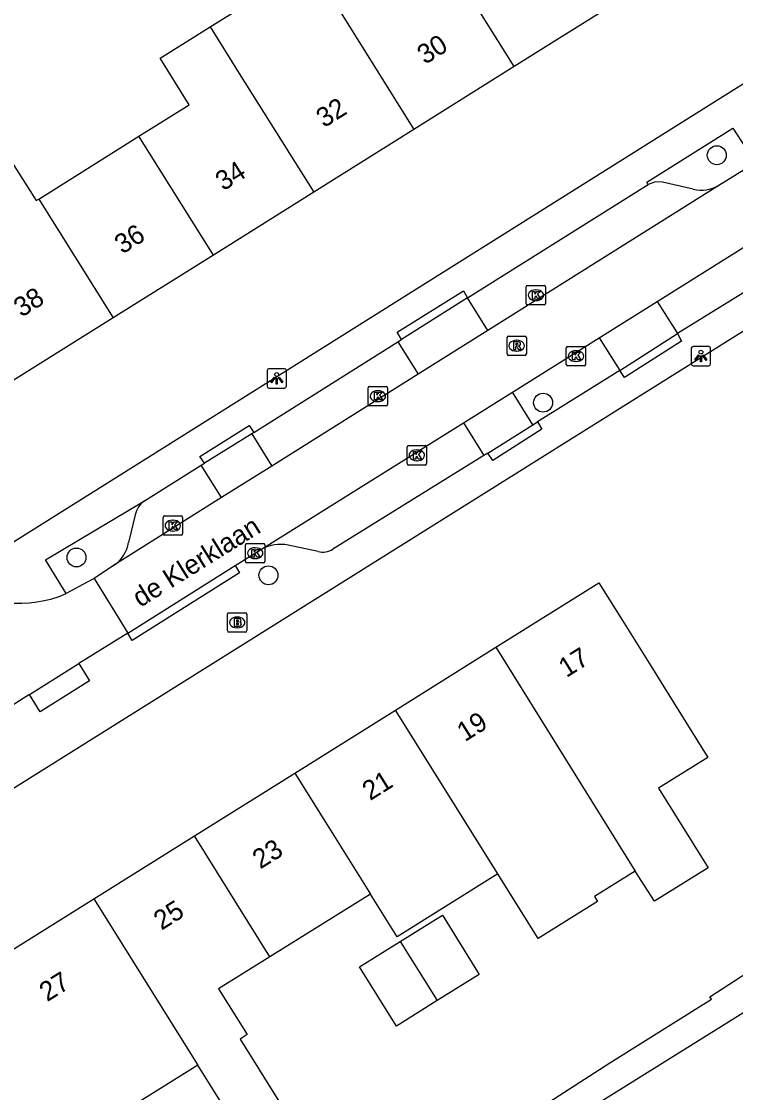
# Model space of a CAD drawing. Extents: x 159353 to 160616, y 385893 to 387321.
# Drawn here: x 159798.3 to 159835.2, y 386098 to 386153.3 of the extents above; entities that cross this region are included whole.
import ezdxf

# ---------------------------------------------------------------- set-up
doc = ezdxf.new("R2010")
doc.units = 0
for name, color, linetype in [('IMGEO_Boom', 7, 'Continuous'), ('IMGEO_Brandkraan', 7, 'Continuous'), ('IMGEO_Kolk', 7, 'Continuous'), ('IMGEO_Lichtpunt', 7, 'Continuous'), ('IMGEO_Openbare_ruimte_label', 7, 'Continuous'), ('IMGEO_Pand', 7, 'Continuous'), ('IMGEO_Pand_nummerreeks', 7, 'Continuous'), ('IMGEO_Rijbaan_lokaal_open', 7, 'Continuous'), ('IMGEO_Rioolput', 7, 'Continuous'), ('IMGEO_Voetpad_open', 7, 'Continuous')]:
    doc.layers.add(name, color=color, linetype=linetype)

msp = doc.modelspace()

# ---------------------------------------------------------------- linework, layer by layer
at = {"layer": 'IMGEO_Boom'}
for centre in [(159834.188, 386146.414), (159825.214, 386133.632), (159801.111, 386125.635), (159811.024, 386124.714)]:
    msp.add_circle(centre, 0.489, dxfattribs=at)
at = {"layer": 'IMGEO_Brandkraan'}
for p, q in [((159808.986, 386122.78), (159809.838, 386122.78)), ((159808.911, 386121.854), (159808.911, 386122.706)), ((159809.399, 386122.56), (159809.424, 386122.56)), ((159809.912, 386122.706), (159809.912, 386121.854)), ((159809.838, 386121.78), (159808.986, 386121.78)), ((159809.422, 386122), (159809.397, 386122))]:
    msp.add_line(p, q, dxfattribs=at)
for points in [[(159808.986, 386122.78), (159809.838, 386122.78)], [(159808.911, 386121.854), (159808.911, 386122.706)], [(159809.259, 386122.48), (159809.259, 386122.08), (159809.472, 386122.08)], [(159809.49, 386122.48), (159809.259, 386122.48)], [(159809.438, 386122.399), (159809.384, 386122.399), (159809.384, 386122.323)], [(159809.384, 386122.323), (159809.437, 386122.323)], [(159809.446, 386122.247), (159809.384, 386122.247), (159809.384, 386122.166)], [(159809.384, 386122.166), (159809.446, 386122.166)], [(159809.912, 386122.706), (159809.912, 386121.854)], [(159809.838, 386121.78), (159808.986, 386121.78)]]:
    msp.add_lwpolyline(points, dxfattribs=at)
for centre, radius, start, end in [((159808.988, 386122.704), 0.0765, 91.552, 178.448), ((159808.988, 386122.704), 0.0765, 91.552, 178.448), ((159809.836, 386122.704), 0.0765, 1.552, 88.448), ((159809.836, 386122.704), 0.0765, 1.552, 88.448), ((159809.439, 386122.361), 0.0379, 267.8285, 90.9355), ((159809.447, 386122.206), 0.0404, 269.8759, 90.5077), ((159809.494, 386122.335), 0.145, 59.4692, 91.5367), ((159809.519, 386122.382), 0.0922, 285.5137, 58.1501), ((159809.524, 386122.19), 0.105, 301.3115, 78.989), ((159808.988, 386121.856), 0.0765, 181.552, 268.448), ((159808.988, 386121.856), 0.0765, 181.552, 268.448), ((159809.478, 386122.331), 0.251, 268.6676, 293.5347), ((159809.836, 386121.856), 0.0765, 271.552, 358.448), ((159809.836, 386121.856), 0.0765, 271.552, 358.448)]:
    msp.add_arc(centre, radius, start, end, dxfattribs=at)
for centre, major_axis, ratio, start_param, end_param in [((159809.398, 386122.28), (-0.387, 0.002), 0.722429, 4.712389, 7.853982), ((159809.423, 386122.28), (-0.39, 0.002), 0.717154, 1.570796, 4.712389)]:
    msp.add_ellipse(centre, major_axis=major_axis, ratio=ratio, start_param=start_param, end_param=end_param, dxfattribs=at)
at = {"layer": 'IMGEO_Kolk'}
for p, q in [((159824.343, 386138.756), (159824.343, 386139.608)), ((159824.418, 386139.682), (159825.27, 386139.682)), ((159824.831, 386139.462), (159824.856, 386139.462)), ((159825.344, 386139.608), (159825.344, 386138.756)), ((159824.854, 386138.902), (159824.829, 386138.902)), ((159825.27, 386138.682), (159824.418, 386138.682)), ((159826.412, 386135.612), (159826.412, 386136.464)), ((159826.487, 386136.538), (159827.339, 386136.538)), ((159826.9, 386136.318), (159826.925, 386136.318)), ((159827.413, 386136.464), (159827.413, 386135.612)), ((159827.339, 386135.538), (159826.487, 386135.538)), ((159826.923, 386135.758), (159826.898, 386135.758)), ((159816.177, 386133.544), (159816.177, 386134.396)), ((159816.252, 386134.47), (159817.104, 386134.47)), ((159817.178, 386134.396), (159817.178, 386133.544)), ((159816.665, 386134.25), (159816.69, 386134.25)), ((159817.104, 386133.47), (159816.252, 386133.47)), ((159816.688, 386133.69), (159816.663, 386133.69)), ((159818.191, 386130.486), (159818.191, 386131.338)), ((159818.266, 386131.412), (159819.118, 386131.412)), ((159818.679, 386131.192), (159818.704, 386131.192)), ((159819.192, 386131.338), (159819.192, 386130.486)), ((159818.702, 386130.632), (159818.677, 386130.632)), ((159819.118, 386130.412), (159818.266, 386130.412)), ((159805.584, 386126.854), (159805.584, 386127.706)), ((159805.659, 386127.78), (159806.511, 386127.78)), ((159806.585, 386127.706), (159806.585, 386126.854)), ((159806.072, 386127.56), (159806.097, 386127.56)), ((159806.511, 386126.78), (159805.659, 386126.78)), ((159806.095, 386127), (159806.07, 386127)), ((159809.84, 386125.428), (159809.84, 386126.28)), ((159809.915, 386126.354), (159810.767, 386126.354)), ((159810.328, 386126.134), (159810.353, 386126.134)), ((159810.841, 386126.28), (159810.841, 386125.428)), ((159810.351, 386125.574), (159810.326, 386125.574)), ((159810.767, 386125.354), (159809.915, 386125.354))]:
    msp.add_line(p, q, dxfattribs=at)
for points in [[(159824.343, 386138.756), (159824.343, 386139.608)], [(159824.418, 386139.682), (159825.27, 386139.682)], [(159824.664, 386139.382), (159824.787, 386139.382), (159824.787, 386139.231), (159824.917, 386139.382), (159825.081, 386139.382), (159824.935, 386139.231), (159825.088, 386138.982), (159824.936, 386138.982), (159824.851, 386139.146), (159824.787, 386139.079), (159824.787, 386138.982), (159824.664, 386138.982), (159824.664, 386139.382)], [(159825.344, 386139.608), (159825.344, 386138.756)], [(159825.27, 386138.682), (159824.418, 386138.682)], [(159826.412, 386135.612), (159826.412, 386136.464)], [(159826.487, 386136.538), (159827.339, 386136.538)], [(159826.733, 386136.238), (159826.856, 386136.238), (159826.856, 386136.087), (159826.986, 386136.238), (159827.15, 386136.238), (159827.004, 386136.087), (159827.157, 386135.838), (159827.005, 386135.838), (159826.92, 386136.002), (159826.856, 386135.935), (159826.856, 386135.838), (159826.733, 386135.838), (159826.733, 386136.238)], [(159827.413, 386136.464), (159827.413, 386135.612)], [(159827.339, 386135.538), (159826.487, 386135.538)], [(159816.177, 386133.544), (159816.177, 386134.396)], [(159816.252, 386134.47), (159817.104, 386134.47)], [(159817.178, 386134.396), (159817.178, 386133.544)], [(159816.498, 386134.17), (159816.621, 386134.17), (159816.621, 386134.019), (159816.751, 386134.17), (159816.915, 386134.17), (159816.769, 386134.019), (159816.922, 386133.77), (159816.77, 386133.77), (159816.685, 386133.934), (159816.621, 386133.867), (159816.621, 386133.77), (159816.498, 386133.77), (159816.498, 386134.17)], [(159817.104, 386133.47), (159816.252, 386133.47)], [(159818.191, 386130.486), (159818.191, 386131.338)], [(159818.266, 386131.412), (159819.118, 386131.412)], [(159818.512, 386131.112), (159818.635, 386131.112), (159818.635, 386130.961), (159818.765, 386131.112), (159818.929, 386131.112), (159818.783, 386130.961), (159818.936, 386130.712), (159818.784, 386130.712), (159818.699, 386130.876), (159818.635, 386130.809), (159818.635, 386130.712), (159818.512, 386130.712), (159818.512, 386131.112)], [(159819.192, 386131.338), (159819.192, 386130.486)], [(159819.118, 386130.412), (159818.266, 386130.412)], [(159805.584, 386126.854), (159805.584, 386127.706)], [(159805.659, 386127.78), (159806.511, 386127.78)], [(159806.585, 386127.706), (159806.585, 386126.854)], [(159805.905, 386127.48), (159806.028, 386127.48), (159806.028, 386127.329), (159806.158, 386127.48), (159806.322, 386127.48), (159806.176, 386127.329), (159806.329, 386127.08), (159806.177, 386127.08), (159806.092, 386127.244), (159806.028, 386127.177), (159806.028, 386127.08), (159805.905, 386127.08), (159805.905, 386127.48)], [(159806.511, 386126.78), (159805.659, 386126.78)], [(159809.84, 386125.428), (159809.84, 386126.28)], [(159809.915, 386126.354), (159810.767, 386126.354)], [(159810.161, 386126.054), (159810.284, 386126.054), (159810.284, 386125.903), (159810.414, 386126.054), (159810.578, 386126.054), (159810.432, 386125.903), (159810.585, 386125.654), (159810.433, 386125.654), (159810.348, 386125.818), (159810.284, 386125.751), (159810.284, 386125.654), (159810.161, 386125.654), (159810.161, 386126.054)], [(159810.841, 386126.28), (159810.841, 386125.428)], [(159810.767, 386125.354), (159809.915, 386125.354)]]:
    msp.add_lwpolyline(points, dxfattribs=at)
for centre, start, end in [((159824.42, 386139.606), 91.552, 178.448), ((159824.42, 386139.606), 91.552, 178.448), ((159825.268, 386139.606), 1.552, 88.448), ((159825.268, 386139.606), 1.552, 88.448), ((159824.42, 386138.758), 181.552, 268.448), ((159824.42, 386138.758), 181.552, 268.448), ((159825.268, 386138.758), 271.552, 358.448), ((159825.268, 386138.758), 271.552, 358.448), ((159826.489, 386136.462), 91.552, 178.448), ((159826.489, 386136.462), 91.552, 178.448), ((159827.337, 386136.462), 1.552, 88.448), ((159827.337, 386136.462), 1.552, 88.448), ((159826.489, 386135.614), 181.552, 268.448), ((159826.489, 386135.614), 181.552, 268.448), ((159827.337, 386135.614), 271.552, 358.448), ((159827.337, 386135.614), 271.552, 358.448), ((159816.254, 386134.394), 91.552, 178.448), ((159816.254, 386134.394), 91.552, 178.448), ((159817.102, 386134.394), 1.552, 88.448), ((159817.102, 386134.394), 1.552, 88.448), ((159816.254, 386133.546), 181.552, 268.448), ((159816.254, 386133.546), 181.552, 268.448), ((159817.102, 386133.546), 271.552, 358.448), ((159817.102, 386133.546), 271.552, 358.448), ((159818.268, 386131.336), 91.552, 178.448), ((159818.268, 386131.336), 91.552, 178.448), ((159819.116, 386131.336), 1.552, 88.448), ((159819.116, 386131.336), 1.552, 88.448), ((159818.268, 386130.488), 181.552, 268.448), ((159818.268, 386130.488), 181.552, 268.448), ((159819.116, 386130.488), 271.552, 358.448), ((159819.116, 386130.488), 271.552, 358.448), ((159805.661, 386127.704), 91.552, 178.448), ((159805.661, 386127.704), 91.552, 178.448), ((159806.509, 386127.704), 1.552, 88.448), ((159806.509, 386127.704), 1.552, 88.448), ((159805.661, 386126.856), 181.552, 268.448), ((159805.661, 386126.856), 181.552, 268.448), ((159806.509, 386126.856), 271.552, 358.448), ((159806.509, 386126.856), 271.552, 358.448), ((159809.917, 386126.278), 91.552, 178.448), ((159809.917, 386126.278), 91.552, 178.448), ((159810.765, 386126.278), 1.552, 88.448), ((159810.765, 386126.278), 1.552, 88.448), ((159809.917, 386125.43), 181.552, 268.448), ((159809.917, 386125.43), 181.552, 268.448), ((159810.765, 386125.43), 271.552, 358.448), ((159810.765, 386125.43), 271.552, 358.448)]:
    msp.add_arc(centre, 0.0765, start, end, dxfattribs=at)
for centre, major_axis, ratio, start_param, end_param in [((159824.83, 386139.182), (-0.387, 0.002), 0.722429, 4.712389, 7.853982), ((159824.855, 386139.182), (-0.39, 0.002), 0.717154, 1.570796, 4.712389), ((159826.899, 386136.038), (-0.387, 0.002), 0.722429, 4.712389, 7.853982), ((159826.924, 386136.038), (-0.39, 0.002), 0.717154, 1.570796, 4.712389), ((159816.664, 386133.97), (-0.387, 0.002), 0.722429, 4.712389, 7.853982), ((159816.689, 386133.97), (-0.39, 0.002), 0.717154, 1.570796, 4.712389), ((159818.678, 386130.912), (-0.387, 0.002), 0.722429, 4.712389, 7.853982), ((159818.703, 386130.912), (-0.39, 0.002), 0.717154, 1.570796, 4.712389), ((159806.071, 386127.28), (-0.387, 0.002), 0.722429, 4.712389, 7.853982), ((159806.096, 386127.28), (-0.39, 0.002), 0.717154, 1.570796, 4.712389), ((159810.327, 386125.854), (-0.387, 0.002), 0.722429, 4.712389, 7.853982), ((159810.352, 386125.854), (-0.39, 0.002), 0.717154, 1.570796, 4.712389)]:
    msp.add_ellipse(centre, major_axis=major_axis, ratio=ratio, start_param=start_param, end_param=end_param, dxfattribs=at)
at = {"layer": 'IMGEO_Lichtpunt'}
for p, q in [((159832.87, 386136.44), (159832.87, 386135.633)), ((159832.87, 386136.44), (159832.87, 386135.633)), ((159833.772, 386136.535), (159832.964, 386136.535)), ((159833.772, 386136.535), (159832.964, 386136.535)), ((159833.866, 386135.633), (159833.866, 386136.44)), ((159833.866, 386135.633), (159833.866, 386136.44)), ((159832.964, 386135.539), (159833.772, 386135.539)), ((159832.964, 386135.539), (159833.772, 386135.539)), ((159810.955, 386135.289), (159810.955, 386134.482)), ((159810.955, 386135.289), (159810.955, 386134.482)), ((159811.857, 386135.384), (159811.049, 386135.384)), ((159811.857, 386135.384), (159811.049, 386135.384)), ((159811.951, 386134.482), (159811.951, 386135.289)), ((159811.951, 386134.482), (159811.951, 386135.289)), ((159811.049, 386134.388), (159811.857, 386134.388)), ((159811.049, 386134.388), (159811.857, 386134.388))]:
    msp.add_line(p, q, dxfattribs=at)
for points in [[(159833.244, 386136.104), (159833.283, 386136.076), (159833.095, 386135.814), (159833.057, 386135.841), (159833.244, 386136.104)], [(159833.346, 386136.056), (159833.393, 386136.056), (159833.393, 386135.734), (159833.346, 386135.734), (159833.346, 386136.056)], [(159833.456, 386136.076), (159833.494, 386136.103), (159833.681, 386135.841), (159833.642, 386135.813), (159833.456, 386136.076)], [(159811.329, 386134.953), (159811.368, 386134.925), (159811.18, 386134.663), (159811.142, 386134.69), (159811.329, 386134.953)], [(159811.431, 386134.905), (159811.478, 386134.905), (159811.478, 386134.583), (159811.431, 386134.583), (159811.431, 386134.905)], [(159811.541, 386134.925), (159811.579, 386134.952), (159811.766, 386134.69), (159811.727, 386134.662), (159811.541, 386134.925)]]:
    msp.add_lwpolyline(points, dxfattribs=at)
for centre in [(159833.369, 386136.238), (159811.454, 386135.087)]:
    msp.add_circle(centre, 0.0994, dxfattribs=at)
for centre, start, end in [((159832.964, 386136.44), 90, 180), ((159832.964, 386136.44), 90, 180), ((159833.772, 386136.44), 0, 90), ((159833.772, 386136.44), 0, 90), ((159832.964, 386135.633), 180, 270), ((159832.964, 386135.633), 180, 270), ((159833.772, 386135.633), 270, 0), ((159833.772, 386135.633), 270, 360), ((159811.049, 386135.289), 90, 180), ((159811.049, 386135.289), 90, 180), ((159811.857, 386135.289), 0, 90), ((159811.857, 386135.289), 0, 90), ((159811.049, 386134.482), 180, 270), ((159811.049, 386134.482), 180, 270), ((159811.857, 386134.482), 270, 0), ((159811.857, 386134.482), 270, 360)]:
    msp.add_arc(centre, 0.0946, start, end, dxfattribs=at)
at = {"layer": 'IMGEO_Pand'}
for points in [[(159823.726, 386150.99), (159819.876, 386157.133)], [(159808.01, 386153.046), (159813.191, 386156.293)], [(159813.191, 386156.293), (159814.697, 386153.889), (159818.546, 386147.745)], [(159828.906, 386154.235), (159823.726, 386150.99)], [(159804.336, 386147.398), (159806.935, 386149.026), (159805.429, 386151.428), (159808.01, 386153.046)], [(159808.01, 386153.046), (159809.516, 386150.643), (159813.366, 386144.5)], [(159823.726, 386150.99), (159818.546, 386147.745)], [(159818.546, 386147.745), (159813.366, 386144.5)], [(159799.155, 386144.152), (159804.336, 386147.398)], [(159808.184, 386141.254), (159804.336, 386147.398)], [(159803.004, 386138.009), (159797.698, 386134.685), (159796.362, 386136.818), (159793.319, 386134.911), (159790.22, 386139.858), (159791.884, 386140.9), (159790.896, 386142.477), (159795.134, 386145.132), (159797.447, 386146.58), (159799.02, 386144.068), (159799.155, 386144.152)], [(159813.366, 386144.5), (159808.184, 386141.254)], [(159799.155, 386144.152), (159803.004, 386138.009)], [(159808.184, 386141.254), (159803.004, 386138.009)], [(159822.778, 386120.995), (159828.091, 386124.319), (159829.396, 386122.236), (159830.777, 386120.033), (159832.019, 386118.045), (159833.729, 386115.31), (159831.177, 386113.715), (159833.748, 386109.603), (159830.979, 386107.872), (159829.966, 386109.429)], [(159817.586, 386117.747), (159822.778, 386120.995)], [(159822.778, 386120.995), (159829.966, 386109.429)], [(159812.393, 386114.499), (159817.586, 386117.747)], [(159822.873, 386109.288), (159817.586, 386117.747)], [(159807.202, 386111.251), (159812.393, 386114.499)], [(159812.393, 386114.499), (159813.896, 386112.093), (159816.301, 386108.246)], [(159802.01, 386108.003), (159807.202, 386111.251)], [(159811.104, 386105.006), (159807.202, 386111.251)], [(159822.873, 386109.288), (159817.68, 386106.04), (159816.301, 386108.246)], [(159829.966, 386109.429), (159827.866, 386108.116), (159828.022, 386107.867), (159824.958, 386105.951), (159823.009, 386109.07), (159822.873, 386109.288)], [(159795.022, 386102.74), (159797.189, 386104.105), (159796.791, 386104.738), (159802.01, 386108.003)], [(159802.01, 386108.003), (159807.386, 386099.401)], [(159816.301, 386108.246), (159811.104, 386105.006)], [(159817.835, 386105.792), (159820.016, 386107.151), (159821.918, 386104.1), (159819.741, 386102.743)], [(159819.741, 386102.743), (159817.635, 386101.429), (159815.732, 386104.481), (159817.835, 386105.792)], [(159817.835, 386105.792), (159819.741, 386102.743)], [(159811.104, 386105.006), (159808.448, 386103.351), (159809.927, 386100.985), (159809.561, 386100.757), (159811.567, 386097.548), (159809.393, 386096.189), (159807.386, 386099.401)], [(159807.386, 386099.401), (159802.012, 386096.051), (159801.859, 386096.307), (159801.856, 386096.305), (159799.796, 386095.072), (159799.787, 386095.066), (159798.529, 386097.167)]]:
    msp.add_lwpolyline(points, dxfattribs=at)
at = {"layer": 'IMGEO_Rijbaan_lokaal_open'}
for points in [[(159836.181, 386146.026), (159834.287, 386144.854)], [(159831.11, 386138.866), (159841.905, 386145.628)], [(159834.287, 386144.854), (159822.363, 386137.365)], [(159821.306, 386139.048), (159817.903, 386136.895)], [(159822.363, 386137.365), (159821.306, 386139.048)], [(159828.116, 386136.99), (159831.11, 386138.866)], [(159831.11, 386138.866), (159832.151, 386137.204)], [(159822.363, 386137.365), (159818.766, 386135.106)], [(159829.174, 386135.301), (159832.151, 386137.204)], [(159817.716, 386136.778), (159817.903, 386136.895)], [(159817.716, 386136.778), (159818.766, 386135.106)], [(159823.634, 386134.183), (159828.116, 386136.99)], [(159828.116, 386136.99), (159829.174, 386135.301)], [(159818.766, 386135.106), (159811.209, 386130.36)], [(159821.103, 386132.597), (159823.634, 386134.183)], [(159824.692, 386132.495), (159823.634, 386134.183)], [(159810.667, 386126.06), (159821.103, 386132.597)], [(159821.103, 386132.597), (159822.16, 386130.91)], [(159822.354, 386131.031), (159824.692, 386132.495)], [(159810.16, 386132.03), (159807.719, 386130.507)], [(159810.16, 386132.03), (159811.209, 386130.36)], [(159822.354, 386131.031), (159822.16, 386130.91)], [(159807.554, 386130.403), (159807.719, 386130.507)], [(159808.608, 386128.726), (159807.554, 386130.403)], [(159811.209, 386130.36), (159808.608, 386128.726)], [(159808.608, 386128.726), (159803.021, 386125.217)], [(159809.309, 386125.225), (159810.667, 386126.06)], [(159803.021, 386125.217), (159802.024, 386124.556)], [(159803.763, 386121.722), (159809.309, 386125.225)], [(159802.024, 386124.556), (159801.669, 386124.354), (159800.584, 386123.767)], [(159802.024, 386124.556), (159803.763, 386121.722)], [(159803.763, 386121.722), (159801.232, 386120.155)], [(159798.684, 386118.564), (159801.232, 386120.155)], [(159798.684, 386118.564), (159792.334, 386114.539)]]:
    msp.add_lwpolyline(points, dxfattribs=at)
msp.add_arc((159798.129, 386129.516), 6.251, 235.6331, 293.1221, dxfattribs=at)
at = {"layer": 'IMGEO_Rioolput'}
for p, q in [((159823.351, 386136.148), (159823.351, 386137)), ((159823.426, 386137.074), (159824.278, 386137.074)), ((159823.839, 386136.854), (159823.864, 386136.854)), ((159824.352, 386137), (159824.352, 386136.148)), ((159824.278, 386136.074), (159823.426, 386136.074)), ((159823.862, 386136.294), (159823.837, 386136.294))]:
    msp.add_line(p, q, dxfattribs=at)
for points in [[(159823.351, 386136.148), (159823.351, 386137)], [(159823.426, 386137.074), (159824.278, 386137.074)], [(159823.94, 386136.772), (159823.688, 386136.774), (159823.688, 386136.374)], [(159823.866, 386136.693), (159823.812, 386136.693), (159823.812, 386136.612)], [(159823.812, 386136.612), (159823.864, 386136.612)], [(159824.352, 386137), (159824.352, 386136.148)], [(159824.278, 386136.074), (159823.426, 386136.074)], [(159823.688, 386136.374), (159823.812, 386136.374), (159823.812, 386136.536), (159823.823, 386136.536)], [(159823.87, 386136.507), (159823.941, 386136.374), (159824.081, 386136.374), (159824.016, 386136.5)]]:
    msp.add_lwpolyline(points, dxfattribs=at)
for centre, radius, start, end in [((159823.428, 386136.998), 0.0765, 91.552, 178.448), ((159823.428, 386136.998), 0.0765, 91.552, 178.448), ((159823.848, 386136.801), 0.19, 274.7715, 282.9687), ((159823.872, 386136.597), 0.0964, 77.0061, 93.1865), ((159823.886, 386136.654), 0.0378, 276.6634, 79.6772), ((159823.939, 386136.662), 0.109, 350.3612, 89.416), ((159823.937, 386136.662), 0.112, 277.5842, 350.9817), ((159823.921, 386136.447), 0.108, 29.5134, 73.7905), ((159824.276, 386136.998), 0.0765, 1.552, 88.448), ((159824.276, 386136.998), 0.0765, 1.552, 88.448), ((159823.428, 386136.15), 0.0765, 181.552, 268.448), ((159823.428, 386136.15), 0.0765, 181.552, 268.448), ((159823.822, 386136.483), 0.0533, 26.0293, 88.6989), ((159824.276, 386136.15), 0.0765, 271.552, 358.448), ((159824.276, 386136.15), 0.0765, 271.552, 358.448)]:
    msp.add_arc(centre, radius, start, end, dxfattribs=at)
for centre, major_axis, ratio, start_param, end_param in [((159823.838, 386136.574), (-0.387, 0.002), 0.722429, 4.712389, 7.853982), ((159823.863, 386136.574), (-0.39, 0.002), 0.717154, 1.570796, 4.712389)]:
    msp.add_ellipse(centre, major_axis=major_axis, ratio=ratio, start_param=start_param, end_param=end_param, dxfattribs=at)
at = {"layer": 'IMGEO_Voetpad_open'}
for points in [[(159846.619, 386157.053), (159797.259, 386126.043)], [(159830.652, 386144.894), (159830.578, 386145.019), (159835.019, 386147.811), (159835.944, 386146.381)], [(159821.306, 386139.048), (159830.652, 386144.894)], [(159832.97, 386144.658), (159831.386, 386145.022), (159831.018, 386145.033), (159830.652, 386144.894)], [(159846.595, 386144.231), (159735.083, 386074.392)], [(159840.164, 386142.156), (159832.151, 386137.204)], [(159817.903, 386136.895), (159817.682, 386137.275), (159821.095, 386139.416), (159821.306, 386139.048)], [(159832.151, 386137.204), (159832.364, 386136.816), (159829.428, 386134.928), (159829.174, 386135.301)], [(159810.263, 386132.094), (159817.716, 386136.778)], [(159829.174, 386135.301), (159824.923, 386132.64)], [(159807.719, 386130.507), (159807.481, 386130.858), (159810.028, 386132.46), (159810.263, 386132.094)], [(159824.923, 386132.64), (159825.152, 386132.264), (159822.612, 386130.643), (159822.354, 386131.031)], [(159824.692, 386132.495), (159824.923, 386132.64)], [(159810.263, 386132.094), (159810.16, 386132.03)], [(159822.16, 386130.91), (159814.354, 386126.066)], [(159804.629, 386128.555), (159807.554, 386130.403)], [(159800.584, 386123.767), (159799.514, 386125.515), (159804.629, 386128.555)], [(159804.147, 386127.834), (159803.8, 386126.411)], [(159813.594, 386125.941), (159812.048, 386126.276)], [(159809.309, 386125.225), (159809.526, 386124.84), (159803.987, 386121.346), (159803.763, 386121.722)], [(159801.232, 386120.155), (159801.786, 386119.26), (159799.236, 386117.664), (159798.684, 386118.564)], [(159751.412, 386049.66), (159862.072, 386118.665)], [(159813.439, 386089.716), (159828.655, 386099.532), (159833.908, 386102.815), (159833.831, 386102.938), (159843.253, 386109.048)]]:
    msp.add_lwpolyline(points, dxfattribs=at)
for centre, radius, start, end in [((159833.386, 386146.385), 1.776, 256.4537, 300.4759), ((159805.215, 386127.642), 1.085, 122.6809, 169.7923), ((159802.04, 386126.708), 1.785, 303.338, 350.4188), ((159811.67, 386124.172), 2.138, 79.8081, 117.9709), ((159813.823, 386126.923), 1.008, 256.8846, 301.7955)]:
    msp.add_arc(centre, radius, start, end, dxfattribs=at)

# ---------------------------------------------------------------- texts
at = {"layer": 'IMGEO_Openbare_ruimte_label'}
msp.add_text('de Klerklaan', height=1, rotation=32.0054, dxfattribs=at).set_placement((159804.403, 386123.033))
at = {"layer": 'IMGEO_Pand_nummerreeks'}
for s, rotation, p in [('30', 32.0646, (159819.116, 386151.076)), ('32', 32.0646, (159813.899, 386147.808)), ('34', 32.0646, (159808.69, 386144.545)), ('36', 32.0646, (159803.478, 386141.28)), ('38', 32.0646, (159798.268, 386138.016)), ('17', 32.0296, (159826.421, 386119.406)), ('19', 32.0283, (159821.172, 386116.088)), ('21', 32.0296, (159816.279, 386113.047)), ('23', 32.0296, (159810.606, 386109.513)), ('25', 32.0283, (159805.498, 386106.351)), ('27', 32.0283, (159799.594, 386102.657))]:
    msp.add_text(s, height=1, rotation=rotation, dxfattribs=at).set_placement(p)

doc.saveas('drawing.dxf')
